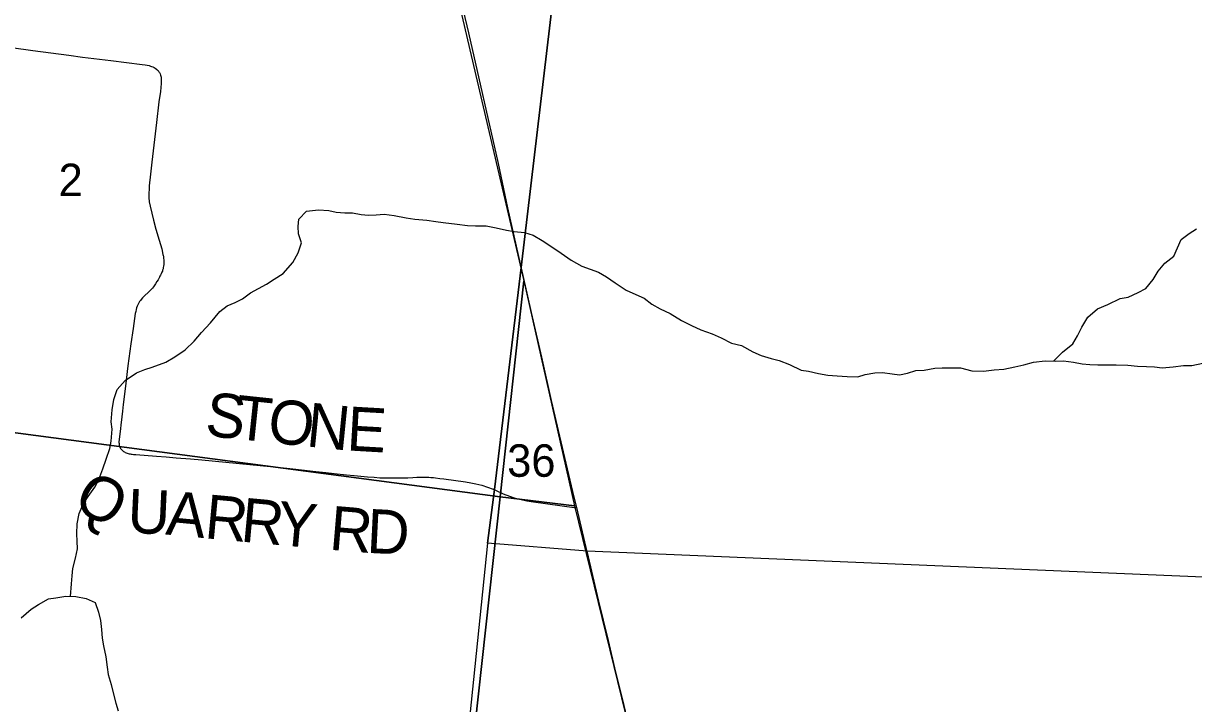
# Model space of a CAD drawing. Extents: x 0 to 1101, y 0 to 440.
# Drawn here: x 844.169 to 845.677, y 369.183 to 370.06 of the extents above; entities that cross this region are included whole.
import ezdxf

# ---------------------------------------------------------------- set-up
doc = ezdxf.new("R2010")
doc.units = 0
for name, color, linetype in [('GM_X_County_Road', 7, 'Continuous'), ('GM_X_Minor_River', 7, 'Continuous'), ('GM_X_Section', 7, 'Continuous'), ('GM_X_Section_Text', 7, 'Continuous'), ('GM_X_State_Route', 7, 'Continuous'), ('GM_X_Township', 7, 'Continuous'), ('GM_X_Township_Road', 7, 'Continuous'), ('GM_X_Township_Road_Text', 7, 'Continuous')]:
    doc.layers.add(name, color=color, linetype=linetype)

msp = doc.modelspace()

# ---------------------------------------------------------------- linework, layer by layer
at = {"layer": 'GM_X_County_Road'}
msp.add_lwpolyline([(844.6555, 368.3059), (849.3843, 368.3059), (849.458, 369.0211), (849.1756, 369.0468), (848.9835, 369.0702), (848.1881, 369.1294), (847.2656, 369.2256), (846.5466, 369.2884), (846.0672, 369.3302), (844.8955, 369.3794), (844.7671, 369.3901), (844.6729, 368.4734)], close=True, dxfattribs=at)
at = {"layer": 'GM_X_Minor_River'}
for points in [[(844.2297, 369.3213), (844.231, 369.3376), (844.2319, 369.3479), (844.2328, 369.3574), (844.2361, 369.3706), (844.2385, 369.3827), (844.2383, 369.3926), (844.238, 369.4021), (844.2382, 369.415), (844.2407, 369.4283), (844.2462, 369.4403), (844.2524, 369.4501), (844.2609, 369.4622), (844.2664, 369.472), (844.2715, 369.4856), (844.2755, 369.4984), (844.2802, 369.512), (844.2819, 369.5215), (844.2832, 369.537), (844.2822, 369.5465), (844.2836, 369.5617), (844.2857, 369.575), (844.2897, 369.5882), (844.3001, 369.5998), (844.3146, 369.6095), (844.3253, 369.6139), (844.3349, 369.6168), (844.3524, 369.6234), (844.3643, 369.63), (844.3777, 369.639), (844.3889, 369.6502), (844.3985, 369.6615), (844.4101, 369.6742), (844.4221, 369.6885), (844.4316, 369.6959), (844.442, 369.7003), (844.4515, 369.7051), (844.4619, 369.7129), (844.4722, 369.7185), (844.4825, 369.7237), (844.4921, 369.7304), (844.504, 369.7378), (844.5163, 369.7517), (844.523, 369.7641), (844.5273, 369.7773), (844.5237, 369.7888), (844.5231, 369.7983), (844.524, 369.8078), (844.534, 369.8179), (844.5492, 369.8199), (844.5625, 369.819), (844.5723, 369.8169), (844.5833, 369.816), (844.5932, 369.8159), (844.6045, 369.8138), (844.614, 369.8129), (844.6235, 369.8135), (844.6338, 369.8142), (844.6467, 369.8125), (844.6622, 369.8096), (844.6735, 369.8079), (844.6891, 369.8065), (844.7004, 369.8045), (844.7099, 369.8032), (844.7281, 369.8014), (844.7414, 369.7997), (844.7516, 369.7992), (844.7653, 369.799), (844.7785, 369.7965), (844.7918, 369.7937), (844.8016, 369.7916), (844.8149, 369.7907), (844.8262, 369.7871), (844.8375, 369.7801), (844.8503, 369.772), (844.862, 369.7638), (844.8751, 369.7549), (844.8887, 369.7471), (844.8996, 369.7432), (844.9102, 369.7392), (844.9208, 369.7334), (844.9317, 369.7256), (844.9459, 369.7163), (844.9584, 369.7104), (844.9693, 369.7057), (844.9791, 369.698), (844.99, 369.6921), (845.0028, 369.6859), (845.0171, 369.6769), (845.03, 369.6707), (845.042, 369.6652), (845.0568, 369.6597), (845.0684, 369.6546), (845.0816, 369.6479), (845.0945, 369.6447), (845.1092, 369.6365), (845.1198, 369.6318), (845.133, 369.6279), (845.1432, 369.6254), (845.1564, 369.6203), (845.1715, 369.6129)], [(845.4966, 369.6245), (845.5086, 369.6364), (845.5216, 369.6468), (845.5279, 369.6574), (845.5333, 369.6683), (845.5411, 369.6815), (845.5534, 369.692), (845.5668, 369.6975), (845.5828, 369.7053), (845.5931, 369.707), (845.6061, 369.7133), (845.6157, 369.7185), (845.6253, 369.7298), (845.6319, 369.7407), (845.6404, 369.7508), (845.652, 369.7602), (845.6614, 369.7813), (845.6717, 369.7892), (845.6813, 369.7951)], [(845.1715, 369.6129), (845.181, 369.6116), (845.1938, 369.6088), (845.206, 369.6067), (845.2181, 369.6058), (845.231, 369.6049), (845.2446, 369.6043), (845.2542, 369.6072), (845.2667, 369.6097), (845.2762, 369.6099), (845.2887, 369.6082), (845.2982, 369.607), (845.3085, 369.6091), (845.3192, 369.6124), (845.3302, 369.613), (845.3439, 369.6155), (845.3534, 369.6161), (845.3769, 369.6158), (845.3917, 369.6122), (845.4065, 369.6119), (845.4202, 369.6133), (845.4327, 369.6142), (845.4468, 369.6171), (845.4586, 369.62), (845.4712, 369.6232), (845.486, 369.6249), (845.4993, 369.6244), (845.5096, 369.625), (845.5228, 369.6233), (845.5338, 369.6212), (845.5437, 369.6203), (845.5539, 369.6198), (845.5657, 369.6197), (845.5778, 369.6199), (845.5926, 369.6193), (845.6051, 369.618), (845.6169, 369.6178), (845.6271, 369.6173), (845.637, 369.616), (845.6511, 369.6174), (845.6644, 369.6191), (845.675, 369.6189), (845.6891, 369.6222)], [(844.1663, 369.2938), (844.1789, 369.3046), (844.1885, 369.3109), (844.2012, 369.3183), (844.2107, 369.3193), (844.2236, 369.3214), (844.2365, 369.3212), (844.2497, 369.3187), (844.2614, 369.3133), (844.2658, 369.301), (844.2683, 369.29), (844.2697, 369.2786), (844.2707, 369.2675), (844.2724, 369.2573), (844.2752, 369.2435), (844.277, 369.2302), (844.2783, 369.2207), (844.2819, 369.2077), (844.2848, 369.1971), (844.2881, 369.1837), (844.2913, 369.1738)]]:
    msp.add_lwpolyline(points, dxfattribs=at)
at = {"layer": 'GM_X_Section'}
for points in [[(843.8246, 370.5643), (844.6414, 370.468), (844.8139, 369.7283), (844.7837, 369.4496), (843.7228, 369.5896)], [(844.7837, 369.4496), (844.8139, 369.7283), (844.8795, 369.4379)], [(843.7228, 369.5896), (844.7837, 369.4496), (844.6767, 368.4763), (843.6172, 368.5829)], [(845.0511, 368.7358), (845.1237, 368.4311), (844.6767, 368.4763), (844.7837, 369.4496), (844.8795, 369.4379)]]:
    msp.add_lwpolyline(points, close=True, dxfattribs=at)
at = {"layer": 'GM_X_State_Route'}
for points in [[(844.8109, 369.7447), (844.8096, 369.7503), (844.7936, 369.8225), (844.7813, 369.8796), (844.743, 370.048), (844.7274, 370.1152), (844.7213, 370.1425), (844.7144, 370.1728), (844.6922, 370.2678), (844.6841, 370.3036), (844.6765, 370.3369), (844.6685, 370.3714), (844.6632, 370.395), (844.6544, 370.4344), (844.6466, 370.4682)], [(844.896, 369.3779), (844.8958, 369.3789), (844.8823, 369.4357), (844.8791, 369.4494), (844.8704, 369.4856), (844.8605, 369.528), (844.8498, 369.574), (844.8373, 369.6298), (844.824, 369.6873), (844.8191, 369.7085), (844.8109, 369.7447)], [(844.955, 369.1315), (844.9412, 369.1895), (844.9315, 369.2293), (844.923, 369.2644), (844.9108, 369.3151), (844.9017, 369.3538), (844.896, 369.3779)]]:
    msp.add_lwpolyline(points, dxfattribs=at)
at = {"layer": 'GM_X_Township'}
for points in [[(843.7743, 376.6401), (844.4941, 376.5699), (845.4182, 376.4736), (845.5612, 376.461), (845.6523, 376.4464), (845.649, 376.3795), (845.6323, 376.2442), (845.56, 375.6723), (845.4198, 374.5609), (845.4081, 374.4677), (845.355, 374.0482), (845.2, 372.8166), (844.9343, 370.7914), (844.8107, 369.7452), (844.7764, 369.459), (844.7671, 369.3901), (844.6729, 368.4734), (843.0244, 368.6428)], [(849.9545, 374.031), (849.8439, 372.9428), (849.801, 372.4523), (849.7903, 372.3822), (849.6279, 370.8315), (849.4693, 369.1354), (849.458, 369.0211), (849.1756, 369.0468), (848.9835, 369.0702), (848.1881, 369.1294), (847.2656, 369.2256), (846.5466, 369.2884), (846.0672, 369.3302), (844.8955, 369.3794), (844.7671, 369.3901), (844.7764, 369.459), (844.8107, 369.7452), (844.9343, 370.7914), (845.2, 372.8166), (845.355, 374.0482)]]:
    msp.add_lwpolyline(points, dxfattribs=at)
at = {"layer": 'GM_X_Township_Road'}
for points in [[(844.1289, 370.0323), (844.1812, 370.025), (844.2274, 370.0191), (844.2453, 370.0168), (844.2816, 370.0121), (844.3221, 370.0072), (844.3258, 370.0067), (844.3287, 370.0061), (844.3309, 370.0057), (844.3326, 370.0052), (844.3343, 370.0046), (844.3359, 370.004), (844.3376, 370.0032), (844.339, 370.0023), (844.3404, 370.0013), (844.3414, 370.0004), (844.3425, 369.9992), (844.3435, 369.9979), (844.3442, 369.9968), (844.3451, 369.9951), (844.3456, 369.9935), (844.346, 369.9921), (844.3464, 369.9907), (844.3466, 369.9889), (844.3467, 369.9871), (844.3467, 369.9852), (844.3466, 369.9828), (844.3455, 369.9723), (844.3437, 369.9588), (844.3404, 369.9323), (844.3346, 369.881), (844.3328, 369.8656), (844.3313, 369.8508), (844.331, 369.8462), (844.3307, 369.8414), (844.3307, 369.8357), (844.3312, 369.8301), (844.3322, 369.8245), (844.3367, 369.8064), (844.3398, 369.795), (844.3441, 369.7807), (844.3473, 369.7694), (844.3489, 369.7622), (844.3491, 369.761), (844.3494, 369.7598), (844.3497, 369.757), (844.3498, 369.7552), (844.3499, 369.753), (844.3499, 369.751), (844.3498, 369.7491), (844.3496, 369.7473), (844.3493, 369.7453), (844.349, 369.7438), (844.3484, 369.7418), (844.3481, 369.7406), (844.3476, 369.7395), (844.3466, 369.7371), (844.3456, 369.7353), (844.345, 369.734), (844.3443, 369.7327), (844.3425, 369.7296), (844.341, 369.7272), (844.3392, 369.7242), (844.3377, 369.7219), (844.3367, 369.7205), (844.3355, 369.7189), (844.3334, 369.7167), (844.3315, 369.7147), (844.3237, 369.7074), (844.3225, 369.7061), (844.3207, 369.7041), (844.3198, 369.7029), (844.3188, 369.7016), (844.3181, 369.7005), (844.3172, 369.6988), (844.3164, 369.6972), (844.3156, 369.6953), (844.3149, 369.6933), (844.3143, 369.6911), (844.3137, 369.6888), (844.3131, 369.6862), (844.3103, 369.6666), (844.3075, 369.6468), (844.3063, 369.6375), (844.3038, 369.6184), (844.3, 369.589), (844.2976, 369.5687), (844.2966, 369.56), (844.2958, 369.5526), (844.2946, 369.5421), (844.2942, 369.5378), (844.2925, 369.5236), (844.2922, 369.5206), (844.2922, 369.5196), (844.2923, 369.5184), (844.2924, 369.5174), (844.2926, 369.5158), (844.2929, 369.5149), (844.2936, 369.513), (844.2943, 369.5119), (844.295, 369.5109), (844.2961, 369.5097), (844.2971, 369.5088), (844.2981, 369.5082), (844.2993, 369.5075), (844.3003, 369.507), (844.3014, 369.5065), (844.3027, 369.506), (844.3039, 369.5056), (844.3052, 369.5052), (844.3064, 369.5049), (844.3077, 369.5047), (844.3093, 369.5045), (844.3109, 369.5044), (844.3139, 369.5041), (844.3407, 369.5021), (844.353, 369.5011), (844.3658, 369.5), (844.3843, 369.4985), (844.3991, 369.4972), (844.4607, 369.4914), (844.4875, 369.4888), (844.5004, 369.4874), (844.5123, 369.4862), (844.5314, 369.484), (844.546, 369.4825), (844.5589, 369.481), (844.5734, 369.4793), (844.5856, 369.4781), (844.5953, 369.4771), (844.6039, 369.4763), (844.6127, 369.4755), (844.6213, 369.4748), (844.6285, 369.4743), (844.6346, 369.4741), (844.6427, 369.4741), (844.6525, 369.474), (844.6591, 369.4742), (844.6645, 369.4743), (844.6708, 369.4746), (844.6762, 369.4749), (844.6811, 369.4751), (844.6849, 369.4751), (844.6867, 369.4751), (844.6888, 369.4751), (844.6918, 369.4749), (844.6943, 369.4747), (844.6975, 369.4745), (844.7001, 369.4741), (844.7058, 369.4735), (844.711, 369.4729), (844.7388, 369.469), (844.7456, 369.4679), (844.7522, 369.4666), (844.76, 369.4646), (844.767, 369.4623), (844.7745, 369.4594), (844.7766, 369.4585), (844.7775, 369.4581)], [(844.7775, 369.4581), (844.7876, 369.4537), (844.7957, 369.4504), (844.8016, 369.4485), (844.8089, 369.4466), (844.818, 369.4447), (844.8267, 369.4433), (844.879, 369.4361), (844.8823, 369.4357)]]:
    msp.add_lwpolyline(points, dxfattribs=at)

# ---------------------------------------------------------------- texts
at = {"layer": 'GM_X_Section_Text'}
for s, height, p in [('2', 0.0419, (844.2143, 369.8374)), ('36', 0.04186, (844.7926, 369.4755))]:
    msp.add_text(s, height=height, rotation=0, dxfattribs=at).set_placement(p)
at = {"layer": 'GM_X_Township_Road_Text'}
for s, rotation, p in [('S', 353.9689, (844.402, 369.5286)), ('T', 353.9674, (844.4401, 369.5246)), ('O', 353.9712, (844.4824, 369.5201)), ('N', 354.225, (844.5324, 369.5148)), ('E', 356.6798, (844.5848, 369.5096)), ('Q', 329.4192, (844.2305, 369.4374)), ('U', 357.3691, (844.3022, 369.4034)), ('A', 354.575, (844.3514, 369.4012)), ('R', 354.6858, (844.4013, 369.3964)), ('R', 354.6875, (844.4478, 369.3921)), ('Y', 354.7232, (844.4943, 369.3878)), ('R', 355.2264, (844.5621, 369.3816)), ('D', 357.144, (844.6106, 369.3775))]:
    msp.add_text(s, height=0.0568, rotation=rotation, dxfattribs=at).set_placement(p)

doc.saveas('drawing.dxf')
